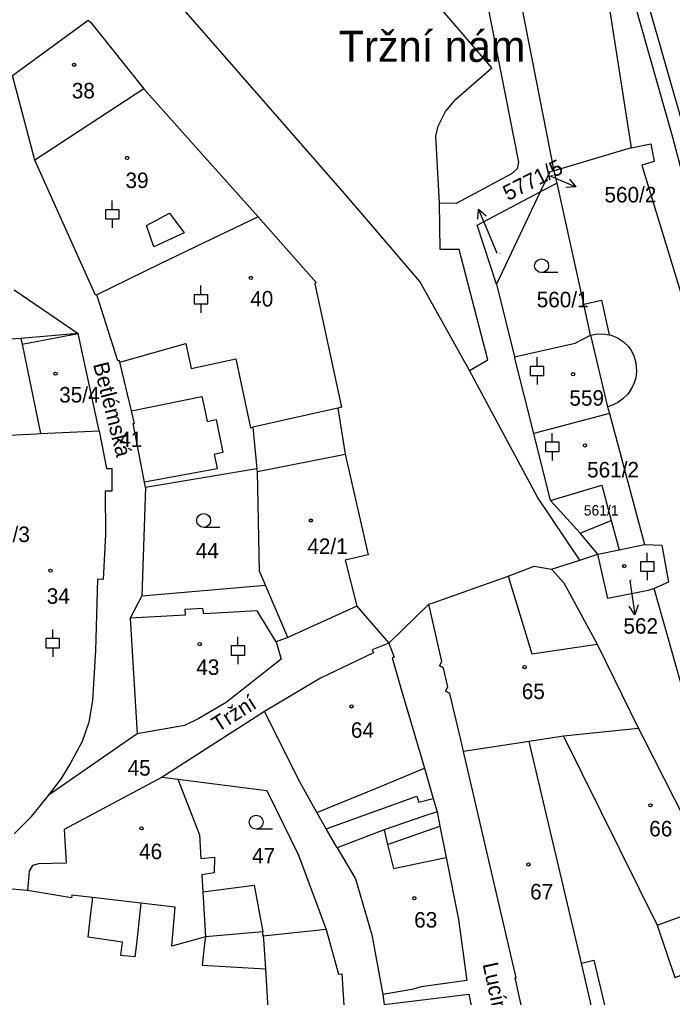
# Model space of a CAD drawing. Extents: x -737240 to -735272, y -1119606 to -1117878.
# Drawn here: x -735877 to -735805.4, y -1119483.8 to -1119376.6 of the extents above; entities that cross this region are included whole.
import ezdxf

# ---------------------------------------------------------------- set-up
doc = ezdxf.new("R2010")
doc.units = 0
for name, color, linetype in [('Level 1', 7, 'Continuous'), ('Level 15', 7, 'Continuous'), ('Level 16', 7, 'Continuous'), ('Level 18', 7, 'Continuous'), ('Level 19', 7, 'Continuous'), ('Level 25', 7, 'Continuous'), ('Level 4', 7, 'Continuous')]:
    doc.layers.add(name, color=color, linetype=linetype)

msp = doc.modelspace()

# ---------------------------------------------------------------- linework, layer by layer
at = {"layer": 'Level 1'}
for p, q in [((-735812.24, -1119375.68), (-735809.88, -1119390.68)), ((-735875.3, -1119392.03), (-735877.76, -1119382.74)), ((-735863.34, -1119384.21), (-735875.3, -1119392.03)), ((-735809.88, -1119390.68), (-735818.33, -1119393.18)), ((-735818.03, -1119394.52), (-735818.33, -1119393.18)), ((-735818.03, -1119394.52), (-735819.86, -1119395.48)), ((-735815.1, -1119407.8), (-735818.03, -1119394.52)), ((-735819.86, -1119395.48), (-735824.67, -1119405.62)), ((-735877.56, -1119406.24), (-735870.56, -1119411.01)), ((-735824.67, -1119405.62), (-735822.68, -1119413.58)), ((-735814.35, -1119411.21), (-735815.1, -1119407.8)), ((-735870.56, -1119411.01), (-735876.82, -1119411.57)), ((-735876.82, -1119411.57), (-735876.69, -1119412.21)), ((-735868.26, -1119421.69), (-735870.56, -1119411.01)), ((-735876.69, -1119412.21), (-735874.66, -1119422)), ((-735820.58, -1119421.98), (-735822.68, -1119413.58)), ((-735864.69, -1119419.49), (-735865.96, -1119414.16)), ((-735842.07, -1119419.2), (-735851.39, -1119421.31)), ((-735842.07, -1119419.2), (-735841.28, -1119424.25)), ((-735812.48, -1119419.06), (-735812.28, -1119419.81)), ((-735812.28, -1119419.81), (-735820.58, -1119421.98)), ((-735812.28, -1119419.81), (-735808.45, -1119434.15)), ((-735851.39, -1119421.31), (-735850.94, -1119425.86)), ((-735874.66, -1119422), (-735868.26, -1119421.69)), ((-735818.74, -1119429.35), (-735820.58, -1119421.98)), ((-735850.94, -1119425.86), (-735863.16, -1119427.92)), ((-735850.87, -1119426.17), (-735850.94, -1119425.86)), ((-735863.16, -1119427.92), (-735863.55, -1119439.78)), ((-735863.16, -1119427.92), (-735863.27, -1119427.34)), ((-735815.49, -1119432.91), (-735818.74, -1119429.35)), ((-735812.08, -1119431.53), (-735811.23, -1119434.73)), ((-735813.54, -1119435.22), (-735815.49, -1119432.91)), ((-735811.23, -1119434.73), (-735808.45, -1119434.15)), ((-735815.51, -1119435.89), (-735813.54, -1119435.22)), ((-735813.54, -1119435.22), (-735811.23, -1119434.73)), ((-735818.65, -1119436.86), (-735815.51, -1119435.89)), ((-735863.55, -1119439.78), (-735850, -1119438.63)), ((-735847.55, -1119444.37), (-735850, -1119438.63)), ((-735863.55, -1119439.78), (-735864.85, -1119442.24)), ((-735836.48, -1119444.99), (-735832.08, -1119440.71)), ((-735839.98, -1119440.94), (-735847.55, -1119444.37)), ((-735839.98, -1119440.94), (-735836.48, -1119444.99)), ((-735864.85, -1119442.24), (-735864.06, -1119454.93)), ((-735847.55, -1119444.37), (-735848.83, -1119444.82)), ((-735813.64, -1119445.1), (-735809.08, -1119454.33)), ((-735850.1, -1119452.46), (-735861.34, -1119459.69)), ((-735809.08, -1119454.33), (-735817.33, -1119455.19)), ((-735864.06, -1119454.93), (-735873.82, -1119461.68)), ((-735821.09, -1119455.75), (-735828.27, -1119456.85)), ((-735817.33, -1119455.19), (-735821.09, -1119455.75)), ((-735815.36, -1119480.07), (-735821.09, -1119455.75)), ((-735861.34, -1119459.69), (-735859.6, -1119459.91)), ((-735831.61, -1119462.01), (-735831.19, -1119463.48)), ((-735843.34, -1119465.34), (-735844.37, -1119463.55)), ((-735831.19, -1119463.48), (-735830.87, -1119465.06)), ((-735842.14, -1119467.43), (-735843.34, -1119465.34)), ((-735836.99, -1119465.47), (-735842.14, -1119467.43)), ((-735830.87, -1119465.06), (-735830.19, -1119468.48)), ((-735863.67, -1119473.5), (-735868.96, -1119472.89)), ((-735856.89, -1119472.26), (-735856.6, -1119477.17)), ((-735850.28, -1119476.65), (-735856.6, -1119477.17)), ((-735850.25, -1119477.12), (-735850.28, -1119476.65)), ((-735843.35, -1119476.38), (-735850.25, -1119477.12)), ((-735814.09, -1119485.44), (-735815.36, -1119480.07)), ((-735850.01, -1119480.69), (-735849.49, -1119489.74)), ((-735837.14, -1119483.52), (-735836.99, -1119484.61))]:
    msp.add_line(p, q, dxfattribs=at)
for points in [[(-735818.33, -1119393.18), (-735823.78, -1119365.39), (-735825.24, -1119362.58), (-735830.33, -1119355.83), (-735845.09, -1119340.24), (-735845.94, -1119338.7), (-735847.67, -1119337.51), (-735850.17, -1119337.59), (-735851.99, -1119338.61), (-735893.99, -1119334.96), (-735892.55, -1119323.44)], [(-735830.91, -1119396.74), (-735831.33, -1119389.4), (-735831.06, -1119388.27), (-735830.26, -1119386.68), (-735829.11, -1119385.34), (-735825.18, -1119381.89), (-735855.24, -1119346.91)], [(-735827.56, -1119365.3), (-735822.25, -1119392.25), (-735822.41, -1119392.95), (-735823.01, -1119393.53), (-735829.08, -1119396.75), (-735830.91, -1119396.74)], [(-735827.62, -1119415.08), (-735833.08, -1119405.33), (-735838.66, -1119398.78), (-735841.33, -1119395.67), (-735864.09, -1119369.62)], [(-735798.32, -1119394.11), (-735799.62, -1119394.84), (-735799.47, -1119395.09), (-735803.07, -1119396.58), (-735804.14, -1119393.94), (-735805.31, -1119389.52), (-735809.52, -1119374.71)], [(-735877.76, -1119382.74), (-735869.46, -1119376.67), (-735869.17, -1119376.93), (-735863.34, -1119384.21)], [(-735863.34, -1119384.21), (-735855.82, -1119392.64), (-735854.83, -1119393.74), (-735850.81, -1119398.22)], [(-735809.88, -1119390.68), (-735807.75, -1119390.24), (-735807.36, -1119392.15), (-735808.71, -1119392.56), (-735802.13, -1119414.14)], [(-735868.5, -1119406.8), (-735868.66, -1119406.82), (-735875.3, -1119392.03)], [(-735818.33, -1119393.18), (-735818.82, -1119393.29), (-735819.86, -1119395.48)], [(-735824.67, -1119405.62), (-735826.77, -1119399.13), (-735819.86, -1119395.48)], [(-735827.62, -1119415.08), (-735825.62, -1119413.92), (-735828.77, -1119401.8), (-735830.83, -1119401.82), (-735830.91, -1119396.74)], [(-735850.81, -1119398.22), (-735857.76, -1119401.57), (-735861.56, -1119403.4), (-735868.5, -1119406.8)], [(-735850.81, -1119398.22), (-735844.43, -1119405.43), (-735844.58, -1119405.57), (-735841.68, -1119419.11), (-735842.07, -1119419.2)], [(-735865.96, -1119414.16), (-735866.01, -1119413.97), (-735866.19, -1119414.02), (-735868.5, -1119406.8)], [(-735876.82, -1119411.57), (-735877.43, -1119411.62), (-735887.85, -1119412.56)], [(-735822.68, -1119413.58), (-735816.04, -1119412.1), (-735814.35, -1119411.21)], [(-735814.35, -1119411.21), (-735813.56, -1119411.06), (-735812.8, -1119411.08), (-735812.3, -1119411.16)], [(-735812.3, -1119411.16), (-735812.1, -1119411.22), (-735811.39, -1119411.5), (-735810.72, -1119411.94), (-735810.22, -1119412.43), (-735809.94, -1119412.8), (-735809.61, -1119413.45), (-735809.38, -1119414.25), (-735809.31, -1119415.17), (-735809.4, -1119415.87), (-735809.56, -1119416.42), (-735809.85, -1119417.06), (-735810.28, -1119417.68), (-735810.81, -1119418.2), (-735811.36, -1119418.6), (-735811.95, -1119418.89), (-735812.48, -1119419.06)], [(-735815.51, -1119435.89), (-735820.17, -1119428.96), (-735827.62, -1119415.08)], [(-735863.27, -1119427.34), (-735864.51, -1119420.91), (-735864.36, -1119420.88), (-735864.69, -1119419.49)], [(-735885.63, -1119422.54), (-735875.14, -1119422.02), (-735874.66, -1119422)], [(-735868.26, -1119421.69), (-735867.43, -1119425.82), (-735866.85, -1119425.81), (-735866.86, -1119428.32), (-735867.6, -1119428.32), (-735867.55, -1119433.06), (-735867.79, -1119438.01), (-735868.44, -1119437.98), (-735868.64, -1119445.79), (-735868.97, -1119451.28), (-735869.39, -1119453.64), (-735870.11, -1119455.78), (-735871.34, -1119458.05), (-735872.42, -1119459.82), (-735873.82, -1119461.68)], [(-735841.28, -1119424.25), (-735838.75, -1119435.29), (-735841.27, -1119435.88), (-735839.98, -1119440.94)], [(-735850, -1119438.63), (-735850.65, -1119437.1), (-735850.87, -1119426.17)], [(-735818.74, -1119429.35), (-735813.12, -1119427.65), (-735812.08, -1119431.53)], [(-735808.45, -1119434.15), (-735806.52, -1119434.22), (-735805.79, -1119438.31), (-735807.36, -1119438.98)], [(-735807.36, -1119438.98), (-735808.04, -1119439.19), (-735812.46, -1119440.1), (-735813.54, -1119435.22)], [(-735823.39, -1119437.62), (-735820.55, -1119436.52), (-735818.65, -1119436.86)], [(-735832.08, -1119440.71), (-735831.63, -1119440.56), (-735823.39, -1119437.62)], [(-735818.65, -1119436.86), (-735817.27, -1119438.36), (-735813.64, -1119445.1)], [(-735786.91, -1119486.27), (-735804.03, -1119450.77), (-735807.36, -1119438.98)], [(-735828.27, -1119456.85), (-735828.38, -1119456.36), (-735829.8, -1119450.51), (-735830.26, -1119450.23), (-735830, -1119449.77), (-735830.48, -1119447.72), (-735830.91, -1119447.46), (-735830.65, -1119447.01), (-735832.08, -1119440.71)], [(-735848.83, -1119444.82), (-735848.29, -1119446.73), (-735854.32, -1119451.5), (-735857.3, -1119453.26), (-735858.89, -1119454.02), (-735864.06, -1119454.93)], [(-735836.48, -1119444.99), (-735838.29, -1119445.71), (-735838.16, -1119446.03), (-735843.97, -1119448.83), (-735850.1, -1119452.46)], [(-735836.48, -1119444.99), (-735835.89, -1119446.52), (-735836.1, -1119446.6), (-735835.16, -1119449.93), (-735832.56, -1119458.69)], [(-735844.37, -1119463.55), (-735846.19, -1119460.27), (-735850.1, -1119452.46)], [(-735809.08, -1119454.33), (-735808.59, -1119455.32), (-735799.53, -1119473.15)], [(-735821.59, -1119486.33), (-735822.61, -1119481.69), (-735822.51, -1119481.67), (-735828.27, -1119456.85)], [(-735832.56, -1119458.69), (-735832.2, -1119459.96), (-735831.61, -1119462.01)], [(-735861.34, -1119459.69), (-735872.1, -1119465.43), (-735871.86, -1119469.09), (-735874.91, -1119469.17), (-735875.57, -1119469.37), (-735875.91, -1119469.97), (-735876.12, -1119472.12)], [(-735859.6, -1119459.91), (-735857.24, -1119466.01), (-735857.11, -1119468.61), (-735855.58, -1119468.45), (-735855.62, -1119470.15), (-735857, -1119470.4), (-735856.89, -1119472.26)], [(-735859.6, -1119459.91), (-735849.84, -1119461.14), (-735846.37, -1119468.24), (-735843.35, -1119476.38)], [(-735873.82, -1119461.68), (-735875.85, -1119464.16), (-735877.57, -1119465.9)], [(-735831.19, -1119463.48), (-735832.63, -1119463.97), (-735836.99, -1119465.47)], [(-735842.14, -1119467.43), (-735840.12, -1119470.84), (-735838.35, -1119476.96), (-735837.14, -1119483.52)], [(-735830.19, -1119468.48), (-735828.84, -1119475.3), (-735827.93, -1119481.98), (-735832.94, -1119482.66), (-735833.95, -1119482.95), (-735837.14, -1119483.52)], [(-735876.12, -1119472.12), (-735878.63, -1119471.88), (-735878.73, -1119472.66), (-735879.64, -1119479.84), (-735879.47, -1119479.86), (-735879.7, -1119481.68), (-735881.69, -1119481.4), (-735883.32, -1119481.32), (-735885.21, -1119481.57), (-735886.95, -1119482.23), (-735888.26, -1119482.96)], [(-735868.96, -1119472.89), (-735871.25, -1119472.61), (-735871.29, -1119472.9), (-735876.12, -1119472.12)], [(-735856.6, -1119477.17), (-735860.27, -1119478.2), (-735859.92, -1119473.93), (-735863.67, -1119473.5)], [(-735850.25, -1119477.12), (-735850.22, -1119477.49), (-735850.19, -1119477.99), (-735850.01, -1119480.69)], [(-735843.35, -1119476.38), (-735841.98, -1119481.29), (-735841.64, -1119481.25), (-735840.96, -1119491.6), (-735840.83, -1119495.35), (-735842.33, -1119497.82), (-735842.6, -1119497.84)], [(-735836.99, -1119484.61), (-735827.71, -1119483.47), (-735824.88, -1119497.25)]]:
    msp.add_lwpolyline(points, dxfattribs=at)
at = {"layer": 'Level 16'}
for points in [[(-735818.78, -1119393.75), (-735818.71, -1119393.78), (-735815.948, -1119394.951)], [(-735816.674, -1119394.1), (-735815.948, -1119394.951), (-735817.064, -1119395.021)], [(-735826.71, -1119398.485), (-735826.632, -1119397.37), (-735825.787, -1119398.101)], [(-735824.6, -1119402.25), (-735825.48, -1119400.14), (-735826.632, -1119397.37)], [(-735810.04, -1119438.06), (-735809.92, -1119438.89), (-735809.483, -1119441.858)], [(-735809.134, -1119440.796), (-735809.483, -1119441.858), (-735810.123, -1119440.942)]]:
    msp.add_lwpolyline(points, dxfattribs=at)
at = {"layer": 'Level 25'}
for p, q in [((-735866.81, -1119397.45), (-735866.81, -1119396.45)), ((-735866.81, -1119398.45), (-735866.81, -1119399.45)), ((-735817.938, -1119404.35), (-735819.72, -1119404.35)), ((-735857.09, -1119406.77), (-735857.09, -1119405.77)), ((-735857.09, -1119407.77), (-735857.09, -1119408.77)), ((-735820.22, -1119414.63), (-735820.22, -1119413.63)), ((-735820.22, -1119415.63), (-735820.22, -1119416.63)), ((-735818.55, -1119422.95), (-735818.55, -1119421.95)), ((-735818.55, -1119423.95), (-735818.55, -1119424.95)), ((-735854.998, -1119432.28), (-735856.78, -1119432.28)), ((-735808.14, -1119436.08), (-735808.14, -1119435.08)), ((-735808.14, -1119437.08), (-735808.14, -1119438.08)), ((-735873.33, -1119444.48), (-735873.33, -1119443.48)), ((-735853.02, -1119445.29), (-735853.02, -1119444.29)), ((-735873.33, -1119445.48), (-735873.33, -1119446.48)), ((-735853.02, -1119446.29), (-735853.02, -1119447.29)), ((-735849.238, -1119465.37), (-735851.02, -1119465.37))]:
    msp.add_line(p, q, dxfattribs=at)
for points in [[(-735867.56, -1119398.45), (-735866.06, -1119398.45), (-735866.06, -1119397.45), (-735867.56, -1119397.45)], [(-735857.84, -1119407.77), (-735856.34, -1119407.77), (-735856.34, -1119406.77), (-735857.84, -1119406.77)], [(-735820.97, -1119415.63), (-735819.47, -1119415.63), (-735819.47, -1119414.63), (-735820.97, -1119414.63)], [(-735819.3, -1119423.95), (-735817.8, -1119423.95), (-735817.8, -1119422.95), (-735819.3, -1119422.95)], [(-735808.89, -1119437.08), (-735807.39, -1119437.08), (-735807.39, -1119436.08), (-735808.89, -1119436.08)], [(-735874.08, -1119445.48), (-735872.58, -1119445.48), (-735872.58, -1119444.48), (-735874.08, -1119444.48)], [(-735853.77, -1119446.29), (-735852.27, -1119446.29), (-735852.27, -1119445.29), (-735853.77, -1119445.29)]]:
    msp.add_lwpolyline(points, close=True, dxfattribs=at)
for centre, major_axis, ratio in [((-735871, -1119381.56), (0.18, 0), 0.9848078), ((-735865.18, -1119391.77), (0.18, 0), 0.9848078), ((-735819.72, -1119403.594), (0.764, 0), 0.9894236), ((-735851.61, -1119404.93), (0.18, 0), 0.9848078), ((-735873.02, -1119415.43), (0.18, 0), 0.9848078), ((-735816.26, -1119415.49), (0.18, 0), 0.9848078), ((-735814.96, -1119423.3), (0.18, 0), 0.9848078), ((-735856.78, -1119431.524), (0.764, 0), 0.9894236), ((-735845.03, -1119431.53), (0.18, 0), 0.9848078), ((-735810.65, -1119436.54), (0.18, 0), 0.9848078), ((-735873.58, -1119437.03), (0.18, 0), 0.9848078), ((-735857.21, -1119445.08), (0.18, 0), 0.9848078), ((-735821.59, -1119447.61), (0.18, 0), 0.9848078), ((-735840.57, -1119451.92), (0.18, 0), 0.9848078), ((-735807.78, -1119462.76), (0.18, 0), 0.9848078), ((-735851.02, -1119464.614), (0.764, 0), 0.9894236), ((-735863.61, -1119465.29), (0.18, 0), 0.9848078), ((-735821.17, -1119469.25), (0.18, 0), 0.9848078), ((-735833.68, -1119472.95), (0.18, 0), 0.9848078)]:
    msp.add_ellipse(centre, major_axis=major_axis, ratio=ratio, dxfattribs=at)
at = {"layer": 'Level 4'}
for p, q in [((-735876.69, -1119412.21), (-735870.56, -1119411.01)), ((-735814.35, -1119411.21), (-735812.48, -1119419.06)), ((-735850.87, -1119426.17), (-735841.28, -1119424.25)), ((-735815.49, -1119432.91), (-735812.08, -1119431.53)), ((-735836.99, -1119465.47), (-735836.61, -1119467.05)), ((-735836.61, -1119467.05), (-735830.87, -1119465.06)), ((-735807.05, -1119475.91), (-735799.53, -1119473.15))]:
    msp.add_line(p, q, dxfattribs=at)
for points in [[(-735808.23, -1119374.25), (-735803.97, -1119389.1), (-735796.95, -1119386.91)], [(-735863.06, -1119399.18), (-735860.53, -1119397.84), (-735858.93, -1119399.99), (-735862.23, -1119401.51), (-735863.06, -1119399.18)], [(-735815.1, -1119407.8), (-735813.15, -1119407.37), (-735812.3, -1119411.16)], [(-735865.96, -1119414.16), (-735858.74, -1119412.12), (-735858.14, -1119414.87), (-735853.25, -1119413.8), (-735851.63, -1119421.36), (-735851.39, -1119421.31)], [(-735864.69, -1119419.49), (-735856.98, -1119417.94), (-735856.67, -1119419.41), (-735856.4, -1119420.68), (-735855.4, -1119420.47), (-735854.67, -1119424.07), (-735855.63, -1119424.28), (-735855.38, -1119425.45), (-735855.29, -1119425.85), (-735863.27, -1119427.34)], [(-735823.39, -1119437.62), (-735820.78, -1119446.16), (-735813.64, -1119445.1)], [(-735848.83, -1119444.82), (-735850.92, -1119441.45), (-735856.76, -1119441.78), (-735856.86, -1119441.18), (-735858.84, -1119441.28), (-735858.81, -1119441.9), (-735864.85, -1119442.24)], [(-735817.33, -1119455.19), (-735815.28, -1119459.32), (-735807.05, -1119475.91)], [(-735844.37, -1119463.55), (-735837.84, -1119460.87), (-735832.56, -1119458.69)], [(-735843.34, -1119465.34), (-735833.42, -1119461.77), (-735833.18, -1119462.42), (-735831.61, -1119462.01)], [(-735836.61, -1119467.05), (-735835.97, -1119469.68), (-735830.19, -1119468.48)], [(-735856.89, -1119472.26), (-735851.24, -1119471.53), (-735850.28, -1119476.65)], [(-735863.67, -1119473.5), (-735864.16, -1119477.94), (-735864.32, -1119479.39), (-735865.86, -1119479.22), (-735865.68, -1119477.76), (-735869.45, -1119477.24), (-735869.15, -1119474.58), (-735868.99, -1119473.19), (-735868.96, -1119472.89)], [(-735807.05, -1119475.91), (-735805.11, -1119481.66), (-735796.71, -1119478.56)], [(-735856.6, -1119477.17), (-735856.69, -1119477.95), (-735856.95, -1119480.3), (-735850.01, -1119480.69)], [(-735815.36, -1119480.07), (-735813.99, -1119479.75), (-735812.66, -1119485.27)]]:
    msp.add_lwpolyline(points, dxfattribs=at)

# ---------------------------------------------------------------- texts
at = {"layer": 'Level 15'}
msp.add_text('Tržní nám', height=3.4, dxfattribs=at).set_placement((-735841.97, -1119381.23))
for s, rotation, p in [('Betlémská', 284.18652, (-735868.923, -1119414.398)), ('Tržní', 32.28174, (-735855.213, -1119454.785)), ('Lucínova', 282.35322, (-735826.203, -1119480.181))]:
    msp.add_text(s, height=1.7, rotation=rotation, dxfattribs=at).set_placement(p)
at = {"layer": 'Level 16'}
msp.add_text('5771/5', height=1.7, rotation=26.95482, dxfattribs=at).set_placement((-735823.407, -1119396.514))
for s, p in [('560/2', (-735812.825, -1119396.65)), ('28/3', (-735880.27, -1119433.89)), ('562', (-735810.745, -1119443.94))]:
    msp.add_text(s, height=1.7, dxfattribs=at).set_placement(p)
at = {"layer": 'Level 18'}
for s, height, p in [('560/2', 0.1, (-735818.655, -1119393.75)), ('5771/5', 0.1, (-735824.45, -1119402.25)), ('560/1', 1.7, (-735820.255, -1119408.15)), ('41', 1.7, (-735866.04, -1119423.47)), ('561/1', 1.14, (-735815.095, -1119430.99)), ('44', 1.7, (-735857.65, -1119435.68)), ('45', 1.7, (-735865.12, -1119459.51)), ('47', 1.7, (-735851.47, -1119469.13))]:
    msp.add_text(s, height=height, dxfattribs=at).set_placement(p)
at = {"layer": 'Level 19'}
for s, height, p in [('38', 1.7, (-735871.245, -1119385.24)), ('39', 1.7, (-735865.355, -1119395.07)), ('40', 1.7, (-735851.675, -1119408.06)), ('35/4', 1.7, (-735872.625, -1119418.59)), ('559', 1.7, (-735816.67, -1119418.94)), ('561/2', 1.7, (-735814.73, -1119426.81)), ('42/1', 1.7, (-735845.415, -1119435.2)), ('562', 0.1, (-735809.94, -1119438.06)), ('34', 1.7, (-735873.995, -1119440.66)), ('43', 1.7, (-735857.595, -1119448.46)), ('65', 1.7, (-735821.895, -1119451.11)), ('64', 1.7, (-735840.635, -1119455.36)), ('66', 1.7, (-735807.915, -1119466.17)), ('46', 1.7, (-735863.865, -1119468.67)), ('67', 1.7, (-735820.975, -1119473.08)), ('63', 1.7, (-735833.695, -1119476.17))]:
    msp.add_text(s, height=height, dxfattribs=at).set_placement(p)

doc.saveas('drawing.dxf')
